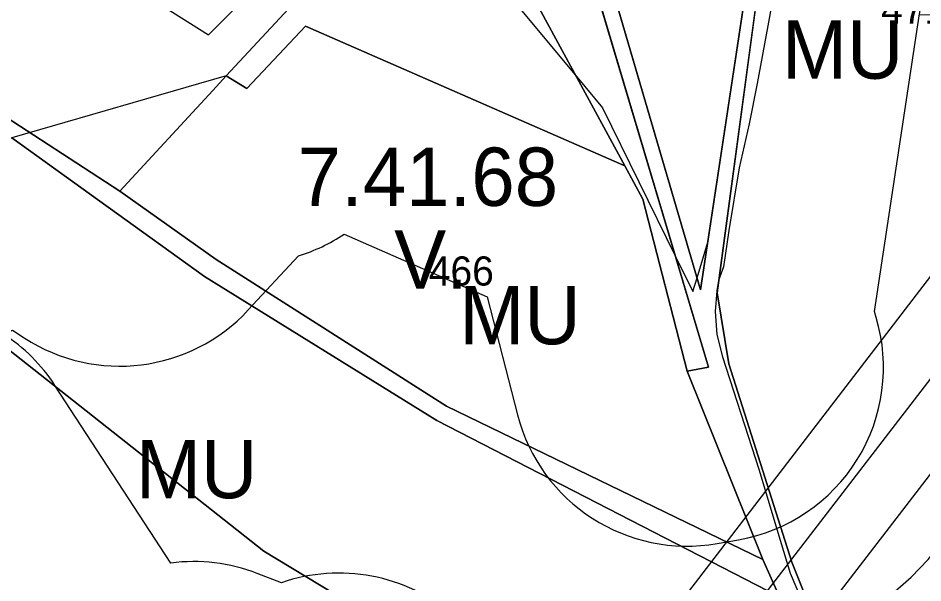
# Model space of a CAD drawing. Extents: x -690419 to -685080, y -987825 to -981190.
# Drawn here: x -687673.1 to -687518.1, y -984165.9 to -984069.1 of the extents above; entities that cross this region are included whole.
import ezdxf

# ---------------------------------------------------------------- set-up
doc = ezdxf.new("R2010")
doc.units = 0
for name, color, linetype in [('BPEJ (S) - hranice', 7, 'Continuous'), ('BPEJ (S) - kód', 7, 'Continuous'), ('Docházková izochrona BUS (S)', 7, 'Continuous'), ('Elektro VN 35 nadzemní (S)', 7, 'Continuous'), ('Katastrální území (S) - hranice', 7, 'Continuous'), ('Lesy hospodářské', 7, 'Continuous'), ('OP elektro VN (S)', 7, 'Continuous'), ('OP lesa 30 m (S)', 7, 'Continuous'), ('OP lesa 50 m (S)', 7, 'Continuous'), ('Plochy lesní všeobecné LU (S)', 7, 'Continuous'), ('Plochy smíšené nezastavěného území všeobecné MU (S)', 7, 'Continuous'), ('Plochy veřejná prostranství všeobecná PU (S)', 7, 'Continuous'), ('Regulacni bloky_ID', 7, 'Continuous'), ('Regulační bloky STABILIZOVANÉ (S)', 7, 'Continuous'), ('Regulační kódy STABILIZOVANÉ (S)', 7, 'Continuous'), ('Spoje - optický komunikační kabel (S)', 7, 'Continuous'), ('Trasy turistické (S)', 7, 'Continuous')]:
    doc.layers.add(name, color=color, linetype=linetype)

msp = doc.modelspace()

# ---------------------------------------------------------------- linework, layer by layer
at = {"layer": 'BPEJ (S) - hranice'}
for points in [[(-687719, -984022.5), (-687640.5, -984072), (-687618.5, -984050), (-687597.5, -984055), (-687577.4, -984079.2), (-687573, -984084.5), (-687560.53, -984109.84), (-687557.5, -984116), (-687556.78, -984113.62), (-687554.93, -984107.5), (-687548.36, -984063.92), (-687564.12, -984061.46), (-687549.91, -984000), (-687545.81, -983982.26), (-687543.21, -983979.97), (-687527.74, -983969.28), (-687522.47, -983972.31), (-687510, -983979.5)], [(-687674.5, -984236.5), (-687724, -984151), (-687745.5, -984109.5), (-687768.64, -984074.23), (-687725.86, -984101.88), (-687712, -984096.5), (-687631, -984160.5), (-687561.5, -984202.5)], [(-687561.5, -984202.5), (-687631, -984160.5), (-687712, -984096.5)]]:
    msp.add_lwpolyline(points, dxfattribs=at)
at = {"layer": 'Docházková izochrona BUS (S)'}
msp.add_arc((-687467.14, -983928.11), 400, 194.1152, 185.4438, dxfattribs=at)
at = {"layer": 'Elektro VN 35 nadzemní (S)'}
msp.add_lwpolyline([(-687562.67, -984222.67), (-687553.93, -984179.21), (-687500.65, -984109.96), (-687423.5, -984009.6), (-687354.09, -983919.72)], dxfattribs=at)
at = {"layer": 'Katastrální území (S) - hranice'}
for points in [[(-687854.99, -983831.28), (-687832.66, -983847.75), (-687824.67, -983860.69), (-687806.82, -983884.4), (-687781.72, -983909.17), (-687725.65, -983951.62), (-687675.9, -983987.12), (-687601.61, -984040.16), (-687597.76, -984041.53), (-687584.89, -984065.34), (-687569.16, -984094.45), (-687566.07, -984100.16), (-687558.49, -984129.61), (-687545.49, -984161.9), (-687542.64, -984168.33)], [(-687542.64, -984168.33), (-687545.49, -984161.9), (-687558.49, -984129.61), (-687566.07, -984100.16), (-687569.16, -984094.45), (-687584.89, -984065.34), (-687597.76, -984041.53), (-687601.61, -984040.16), (-687675.9, -983987.12), (-687725.65, -983951.62)]]:
    msp.add_lwpolyline(points, dxfattribs=at)
at = {"layer": 'Lesy hospodářské'}
msp.add_lwpolyline([(-687658.36, -983954.81), (-687631.63, -983994.69), (-687605.11, -984019.41), (-687596.19, -984030.18), (-687601.61, -984040.16), (-687597.76, -984041.53), (-687593.63, -984033.22), (-687574.42, -984063.16), (-687554.84, -984128.97), (-687558.49, -984129.61), (-687566.07, -984100.16), (-687569.16, -984094.45), (-687623.85, -984070.51), (-687633.91, -984081.2), (-687637.43, -984079.04), (-687639.73, -984081.53), (-687655.68, -984098.77), (-687667.96, -984090.78), (-687671.55, -984088.45), (-687777.96, -984019.22), (-687792.65, -984009.66), (-687832.31, -983989.18), (-687851.28, -983970.15)], dxfattribs=at)
msp.add_lwpolyline([(-687548.36, -984063.92), (-687556.17, -984115.71), (-687571.7, -984062.63), (-687591.44, -984029.38), (-687586.59, -984025.08), (-687560.73, -983998.84), (-687545.81, -983982.26), (-687564.12, -984061.46)], close=True, dxfattribs=at)
at = {"layer": 'OP elektro VN (S)'}
for points in [[(-687552.88, -984224.69), (-687552.87, -984224.64), (-687544.58, -984183.46), (-687492.72, -984116.06), (-687415.58, -984015.7), (-687346.18, -983925.83), (-687346.17, -983925.81)], [(-687380.52, -983937.9), (-687430.74, -984005.18), (-687509.24, -984103.55), (-687562.73, -984173.29), (-687564.61, -984177.44), (-687572.27, -984217.96), (-687608.04, -984389.21), (-687633.94, -984515.05), (-687660.14, -984641.14), (-687713.08, -984897.56), (-687748.06, -985065.21), (-687763.53, -985135.4), (-687774.98, -985194.42), (-687786.48, -985167.38), (-687786.48, -985167.38), (-688022.4, -985017.96), (-688249.79, -984873.94), (-688489.79, -984722.08), (-688489.79, -984722.08)]]:
    msp.add_lwpolyline(points, dxfattribs=at)
at = {"layer": 'OP lesa 30 m (S)'}
for p, q in [((-687633.66, -984119.14), (-687625.08, -984109.87)), ((-687646.93, -984162.52), (-687666.79, -984132.06)), ((-687553.31, -984159.16), (-687549.66, -984158.52)), ((-687627.97, -984165.9), (-687632.13, -984164.29))]:
    msp.add_line(p, q, dxfattribs=at)
for points in [[(-687526.09, -984120.41), (-687526.39, -984119.4), (-687518.7, -984068.39)], [(-687617.25, -984106.15), (-687592.75, -984116.87), (-687587.54, -984137.09)], [(-687675.55, -984123.3), (-687674.05, -984122.61), (-687672.04, -984123.92)]]:
    msp.add_lwpolyline(points, dxfattribs=at)
for centre, start, end in [((-687633.91, -984081.2), 287.1162, 303.7366), ((-687655.68, -984098.77), 236.9537, 317.2258), ((-687554.84, -984128.97), 279.9453, 16.569), ((-687691.92, -984148.44), 33.0955, 56.9371), ((-687558.49, -984129.61), 194.4338, 279.9453), ((-687642.97, -984192.26), 68.8198, 97.5881), ((-687618.1, -984194.23), 49.3522, 109.2045)]:
    msp.add_arc(centre, 30, start, end, dxfattribs=at)
at = {"layer": 'OP lesa 50 m (S)'}
msp.add_lwpolyline([(-687523.29, -984167.76), (-687520.12, -984164.95), (-687517.19, -984161.88), (-687514.54, -984158.57), (-687512.18, -984155.04), (-687510.12, -984151.33), (-687508.38, -984147.46), (-687506.98, -984143.46), (-687505.93, -984139.35), (-687505.22, -984135.17), (-687504.88, -984130.94), (-687504.89, -984126.7), (-687505.26, -984122.47), (-687505.99, -984118.29), (-687500.98, -984085.08), (-687497.49, -984094.07), (-687485.91, -984133.91), (-687484.5, -984138.08), (-687483.73, -984139.81), (-687476.87, -984182.37)], dxfattribs=at)
at = {"layer": 'Plochy lesní všeobecné LU (S)'}
msp.add_lwpolyline([(-687658.36, -983954.81), (-687631.63, -983994.69), (-687605.11, -984019.41), (-687596.19, -984030.18), (-687601.61, -984040.16), (-687597.76, -984041.53), (-687593.63, -984033.22), (-687574.42, -984063.16), (-687554.84, -984128.97), (-687558.49, -984129.61), (-687566.07, -984100.16), (-687569.16, -984094.45), (-687623.85, -984070.51), (-687633.91, -984081.2), (-687637.43, -984079.04), (-687639.73, -984081.53), (-687655.68, -984098.77), (-687777.96, -984019.22), (-687792.65, -984009.66), (-687832.31, -983989.18), (-687851.28, -983970.15)], dxfattribs=at)
msp.add_lwpolyline([(-687591.44, -984029.38), (-687586.59, -984025.08), (-687560.73, -983998.84), (-687545.81, -983982.26), (-687564.12, -984061.46), (-687548.36, -984063.92), (-687556.17, -984115.71), (-687571.7, -984062.63)], close=True, dxfattribs=at)
at = {"layer": 'Plochy smíšené nezastavěného území všeobecné MU (S)'}
for p, q in [((-687674.15, -984089.64), (-687641.19, -984113.43)), ((-687641.19, -984113.43), (-687601.35, -984138.08)), ((-687601.35, -984138.08), (-687542.64, -984168.33))]:
    msp.add_line(p, q, dxfattribs=at)
for points in [[(-687525.53, -984200.01), (-687538.61, -984167.23), (-687540.55, -984162.37), (-687551.35, -984128.35), (-687553.33, -984116.19), (-687551.68, -984103.89), (-687546.38, -984064.44), (-687543.22, -984044.92), (-687538.94, -984018.47), (-687535.01, -984020.69), (-687511.1, -984019.66), (-687514.83, -984043.62), (-687518.71, -984068.5), (-687491.36, -984068.73), (-687491.69, -984073.72), (-687498.14, -984109.43), (-687494.44, -984122.41), (-687491.23, -984154.34), (-687490.01, -984166.51), (-687492.67, -984179.53), (-687490.57, -984189.3), (-687506.88, -984193.63), (-687512.13, -984195.19)], [(-687655.68, -984098.77), (-687639.73, -984081.53), (-687637.43, -984079.04), (-687633.91, -984081.2), (-687623.85, -984070.51), (-687569.16, -984094.45), (-687566.07, -984100.16), (-687558.49, -984129.61), (-687545.49, -984161.9), (-687599.73, -984135.6), (-687639.19, -984110.5)]]:
    msp.add_lwpolyline(points, close=True, dxfattribs=at)
at = {"layer": 'Plochy veřejná prostranství všeobecná PU (S)'}
for p, q in [((-687777.96, -984019.22), (-687655.68, -984098.77)), ((-687554.84, -984128.97), (-687574.42, -984063.16)), ((-687571.7, -984062.63), (-687556.17, -984115.71)), ((-687556.17, -984115.71), (-687548.36, -984063.92)), ((-687546.38, -984064.44), (-687551.68, -984103.89)), ((-687641.19, -984113.43), (-687674.15, -984089.64)), ((-687655.68, -984098.77), (-687639.19, -984110.5)), ((-687551.68, -984103.89), (-687553.33, -984116.19)), ((-687639.19, -984110.5), (-687599.73, -984135.6)), ((-687601.35, -984138.08), (-687641.19, -984113.43)), ((-687553.33, -984116.19), (-687551.35, -984128.35)), ((-687551.35, -984128.35), (-687540.55, -984162.37)), ((-687558.49, -984129.61), (-687554.84, -984128.97)), ((-687545.49, -984161.9), (-687558.49, -984129.61)), ((-687599.73, -984135.6), (-687545.49, -984161.9)), ((-687542.64, -984168.33), (-687601.35, -984138.08)), ((-687540.55, -984162.37), (-687538.61, -984167.23))]:
    msp.add_line(p, q, dxfattribs=at)
at = {"layer": 'Regulační bloky STABILIZOVANÉ (S)'}
for p, q in [((-687777.96, -984019.22), (-687655.68, -984098.77)), ((-687554.84, -984128.97), (-687574.42, -984063.16)), ((-687571.7, -984062.63), (-687556.17, -984115.71)), ((-687556.17, -984115.71), (-687548.36, -984063.92)), ((-687546.38, -984064.44), (-687551.68, -984103.89)), ((-687674.15, -984089.64), (-687641.19, -984113.43)), ((-687641.19, -984113.43), (-687674.15, -984089.64)), ((-687655.68, -984098.77), (-687639.19, -984110.5)), ((-687551.68, -984103.89), (-687553.33, -984116.19)), ((-687639.19, -984110.5), (-687599.73, -984135.6)), ((-687641.19, -984113.43), (-687601.35, -984138.08)), ((-687601.35, -984138.08), (-687641.19, -984113.43)), ((-687553.33, -984116.19), (-687551.35, -984128.35)), ((-687551.35, -984128.35), (-687540.55, -984162.37)), ((-687558.49, -984129.61), (-687554.84, -984128.97)), ((-687545.49, -984161.9), (-687558.49, -984129.61)), ((-687599.73, -984135.6), (-687545.49, -984161.9)), ((-687601.35, -984138.08), (-687542.64, -984168.33)), ((-687542.64, -984168.33), (-687601.35, -984138.08)), ((-687540.55, -984162.37), (-687538.61, -984167.23))]:
    msp.add_line(p, q, dxfattribs=at)
msp.add_lwpolyline([(-687658.36, -983954.81), (-687631.63, -983994.69), (-687605.11, -984019.41), (-687596.19, -984030.18), (-687601.61, -984040.16), (-687597.76, -984041.53), (-687593.63, -984033.22), (-687574.42, -984063.16), (-687554.84, -984128.97), (-687558.49, -984129.61), (-687566.07, -984100.16), (-687569.16, -984094.45), (-687623.85, -984070.51), (-687633.91, -984081.2), (-687637.43, -984079.04), (-687639.73, -984081.53), (-687655.68, -984098.77), (-687777.96, -984019.22), (-687792.65, -984009.66), (-687832.31, -983989.18), (-687851.28, -983970.15)], dxfattribs=at)
for points in [[(-687591.44, -984029.38), (-687586.59, -984025.08), (-687560.73, -983998.84), (-687545.81, -983982.26), (-687564.12, -984061.46), (-687548.36, -984063.92), (-687556.17, -984115.71), (-687571.7, -984062.63)], [(-687525.53, -984200.01), (-687538.61, -984167.23), (-687540.55, -984162.37), (-687551.35, -984128.35), (-687553.33, -984116.19), (-687551.68, -984103.89), (-687546.38, -984064.44), (-687543.22, -984044.92), (-687538.94, -984018.47), (-687535.01, -984020.69), (-687511.1, -984019.66), (-687514.83, -984043.62), (-687518.71, -984068.5), (-687491.36, -984068.73), (-687491.69, -984073.72), (-687498.14, -984109.43), (-687494.44, -984122.41), (-687491.23, -984154.34), (-687490.01, -984166.51), (-687492.67, -984179.53), (-687490.57, -984189.3), (-687506.88, -984193.63), (-687512.13, -984195.19)], [(-687655.68, -984098.77), (-687639.73, -984081.53), (-687637.43, -984079.04), (-687633.91, -984081.2), (-687623.85, -984070.51), (-687569.16, -984094.45), (-687566.07, -984100.16), (-687558.49, -984129.61), (-687545.49, -984161.9), (-687599.73, -984135.6), (-687639.19, -984110.5)]]:
    msp.add_lwpolyline(points, close=True, dxfattribs=at)
at = {"layer": 'Spoje - optický komunikační kabel (S)'}
msp.add_lwpolyline([(-687542.28, -984057.13), (-687544.67, -984070.45), (-687546.47, -984080.31), (-687547.86, -984087.26), (-687549.55, -984094.76), (-687551.31, -984105.53), (-687552.24, -984111.76), (-687553.13, -984114.09), (-687553.41, -984115.85), (-687553.67, -984119.38), (-687553.42, -984123.36), (-687552.41, -984127.17), (-687546.18, -984146.4), (-687542.53, -984158.59), (-687540.84, -984164.26), (-687538.69, -984169.24)], dxfattribs=at)
at = {"layer": 'Trasy turistické (S)'}
msp.add_lwpolyline([(-687658.36, -983954.81), (-687631.63, -983994.69), (-687605.11, -984019.41), (-687596.19, -984030.18), (-687601.61, -984040.16), (-687627.51, -984068.32), (-687637.43, -984079.04), (-687674.15, -984089.64), (-687715.45, -984108.61), (-687749.61, -984114.96), (-687769.14, -984120.8), (-687791.8, -984132.31), (-687792.73, -984132.77), (-687794.61, -984133.7), (-687797.81, -984143.13), (-687787.37, -984166.61)], dxfattribs=at)

# ---------------------------------------------------------------- texts
at = {"layer": 'BPEJ (S) - kód'}
for s, p in [('7.41.68', (-687625.2, -984101.31)), ('V.', (-687608.67, -984115.49))]:
    msp.add_text(s, height=10, dxfattribs=at).set_placement(p)
at = {"layer": 'Regulacni bloky_ID'}
for s, p in [('471', (-687525.25, -984070.09)), ('466', (-687602.75, -984114.96))]:
    msp.add_text(s, height=5, dxfattribs=at).set_placement(p)
at = {"layer": 'Regulační kódy STABILIZOVANÉ (S)'}
for p in [(-687542.23, -984079.51), (-687597.51, -984125.03), (-687652.91, -984151.41)]:
    msp.add_text('MU', height=10, dxfattribs=at).set_placement(p)

doc.saveas('drawing.dxf')
